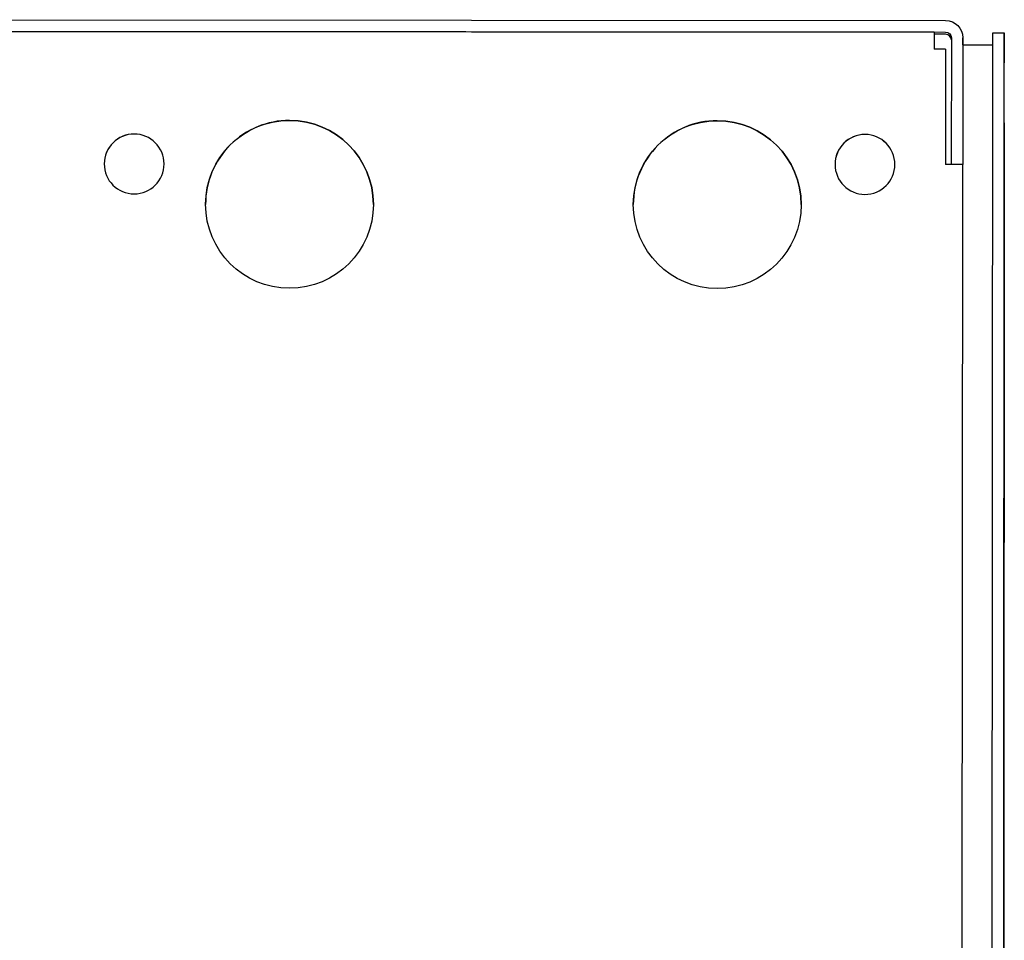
# Model space of a CAD drawing. Extents: x 1 to 669, y 0 to 417.
# Tile 296 of 297: x 606.3 to 611.43, y 254.53 to 259.33. Entities that reach past the tile are written whole.
import ezdxf

# ---------------------------------------------------------------- set-up
doc = ezdxf.new("R2010")
doc.units = 0
doc.header["$LTSCALE"] = 12
doc.header["$MEASUREMENT"] = 0
doc.layers.add('X', color=1, linetype='CONTINUOUS')

msp = doc.modelspace()

# ---------------------------------------------------------------- linework, layer by layer
at = {"layer": 'X'}
for p, q in [((604.3072, 259.32976), (611.1276, 259.32531)), ((604.30716, 259.26996), (611.12756, 259.26551)), ((611.06756, 259.26528), (604.36716, 259.26965)), ((611.06756, 259.25414), (611.06752, 259.19434)), ((611.12756, 259.25383), (611.06756, 259.25387)), ((611.15754, 259.23549), (611.15711, 258.57529)), ((611.21734, 259.23545), (611.21691, 258.57525)), ((611.21734, 259.22383), (611.21734, 259.23551)), ((611.36782, 250.3864), (611.37361, 259.2614)), ((611.37361, 259.2614), (611.43341, 259.26136)), ((611.42762, 250.38637), (611.43341, 259.26136)), ((611.43341, 259.26136), (611.43331, 259.10511)), ((611.43341, 259.26136), (611.43341, 259.26136)), ((611.21732, 259.199), (611.21734, 259.22377)), ((611.21732, 259.199), (611.37357, 259.1989)), ((611.1275, 259.17551), (611.0675, 259.17555)), ((611.1275, 259.17551), (611.12711, 258.57531)), ((611.1275, 259.16388), (611.12712, 258.57531)), ((611.43311, 258.79261), (611.42793, 250.85512)), ((611.21691, 258.57525), (611.15711, 258.57529)), ((611.15711, 258.57529), (611.15711, 258.57529)), ((611.21202, 251.07526), (611.21691, 258.57518)), ((611.21691, 258.57525), (611.21691, 258.57515))]:
    msp.add_line(p, q, dxfattribs=at)
at = {"layer": 'X', "extrusion": (2.4301e-16, -7.55368e-21, -1)}
msp.add_ellipse((611.12754, 259.23551), major_axis=(0.0898, 0), ratio=0.9999997, start_param=-1.5701442, end_param=0.0006521, dxfattribs=at)
at = {"layer": 'X'}
for centre, major_axis, ratio, start_param, end_param in [((611.0675, 259.17548), (0.00006, 0.0898), 0.0000005, 0.0000001, 1.569962), ((611.12754, 259.22383), (0.03, 0), 0.9999997, 0.0218845, 1.5701442), ((607.70677, 258.36754), (0.4375, 0), 0.9999997, -4.7130411, 1.5701442), ((607.70677, 258.36752), (-0.4375, 0), 0.9999997, -1.5714485, -0.0000284), ((607.70677, 258.36752), (0.4375, 0), 0.9999997, 0.0000284, 1.5701442), ((609.93677, 258.36609), (0.4375, 0), 0.9999997, -4.7130411, 1.5701442), ((609.93677, 258.36606), (-0.4375, 0), 0.9999997, -1.5714485, -0.0000284), ((609.93677, 258.36606), (0.4375, 0), 0.9999997, 0.0000284, 1.5701442), ((606.89691, 258.57802), (-0.156, 0), 0.9999997, -1.5714485, -0.0001599), ((606.89691, 258.57802), (0.156, 0), 0.9999997, 0.0001599, 1.5701442), ((610.70691, 258.57554), (-0.156, 0), 0.9999997, -1.5714485, -0.0001599), ((610.70691, 258.57554), (0.156, 0), 0.9999997, 0.0001599, 1.5701442), ((611.12711, 258.57524), (0.0898, -0.00006), 0.0008344, 0.0000005, 1.5707969)]:
    msp.add_ellipse(centre, major_axis=major_axis, ratio=ratio, start_param=start_param, end_param=end_param, dxfattribs=at)
at = {"layer": 'X', "extrusion": (2.4301e-16, -4.55349e-20, -1)}
msp.add_ellipse((611.12754, 259.23551), major_axis=(0.03, 0), ratio=0.9999997, start_param=-1.5701442, end_param=0.0006521, dxfattribs=at)
at = {"layer": 'X', "extrusion": (5.18617e-23, 1.58473e-19, -1)}
msp.add_ellipse((611.43321, 258.94886), major_axis=(0.0001, 0.15625), ratio=0.0000005, start_param=-1.5707963, end_param=0, dxfattribs=at)
at = {"layer": 'X', "extrusion": (2.4301e-16, 1.52777e-20, -1)}
for centre, start_param, end_param in [((606.89691, 258.57807), -4.711736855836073, 1.571448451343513), ((610.70691, 258.57559), -4.711736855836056, 1.571448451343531)]:
    msp.add_ellipse(centre, major_axis=(-0.156, 0), ratio=0.9999997, start_param=start_param, end_param=end_param, dxfattribs=at)

doc.saveas('drawing.dxf')
